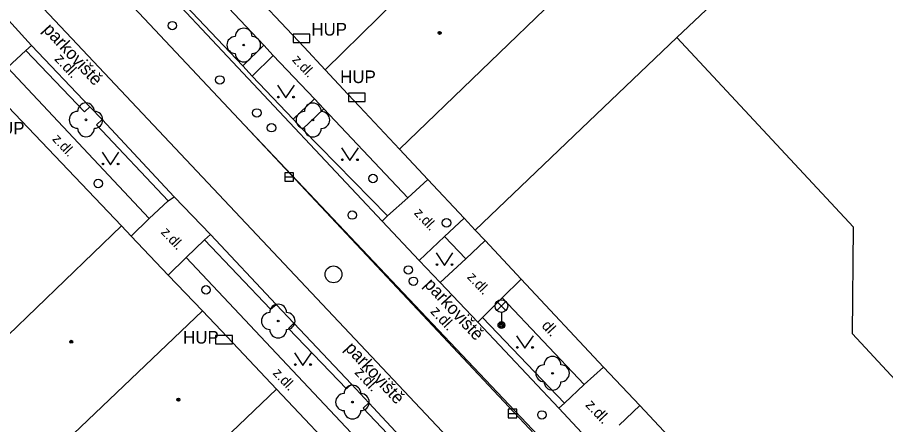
# Model space of a CAD drawing. Extents: x -596229 to -595156, y -1161237 to -1159376.
# Drawn here: x -596025.5 to -595973.9, y -1160554.6 to -1160530.5 of the extents above; entities that cross this region are included whole.
import ezdxf

# ---------------------------------------------------------------- set-up
doc = ezdxf.new("R2010")
doc.units = 0
for name, color, linetype in [('Level 22', 7, 'Continuous'), ('Level 24', 7, 'Continuous'), ('Level 27', 7, 'Continuous'), ('Level 28', 7, 'Continuous'), ('Level 31', 7, 'Continuous'), ('Level 33', 7, 'Continuous'), ('Level 36', 7, 'Continuous'), ('Level 39', 7, 'Continuous'), ('Specificka linie pasportu komunikaci', 7, 'Continuous'), ('TM - budovy zdene_ betonove - VP', 7, 'Continuous'), ('TM - chodniky - VP', 7, 'Continuous'), ('TM - komunikace - VP', 7, 'Continuous'), ('TM - plot zdeny_ ohradni zed - VP', 7, 'Continuous'), ('TM - popis objektu', 7, 'Continuous'), ('TM - popis povrchu', 7, 'Continuous'), ('TM - poznamka', 7, 'Continuous'), ('TM - rozhrani mezi zpev. plochami mezi sebou - VP', 7, 'Continuous'), ('TM - rozhrani ploch obecne - VP', 7, 'Continuous')]:
    doc.layers.add(name, color=color, linetype=linetype)

msp = doc.modelspace()

# ---------------------------------------------------------------- linework, layer by layer
at = {"layer": 'Level 22'}
for centre in [(-596012.08, -1160532.12), (-596021.45, -1160536.56), (-596007.97, -1160536.57), (-596010.03, -1160548.5), (-595993.73, -1160551.6), (-596005.62, -1160553.31)]:
    msp.add_circle(centre, 0.05, dxfattribs=at)
for centre, start, end in [((-596012.08, -1160531.62), 0, 180), ((-596012.58, -1160532.12), 90, 270), ((-596011.58, -1160532.12), 270, 90), ((-596012.08, -1160532.62), 180, 0), ((-596021.45, -1160536.06), 0, 180), ((-596007.97, -1160536.07), 0, 180), ((-596021.95, -1160536.56), 90, 270), ((-596020.95, -1160536.56), 270, 90), ((-596008.47, -1160536.57), 90, 270), ((-596007.47, -1160536.57), 270, 90), ((-596021.45, -1160537.06), 180, 0), ((-596007.97, -1160537.07), 180, 0), ((-596010.03, -1160548), 0, 180), ((-596010.53, -1160548.5), 90, 270), ((-596009.53, -1160548.5), 270, 90), ((-596010.03, -1160549), 180, 0), ((-595993.73, -1160551.1), 0, 180), ((-595994.23, -1160551.6), 90, 270), ((-595993.23, -1160551.6), 270, 90), ((-596005.62, -1160552.81), 0, 180), ((-595993.73, -1160552.1), 180, 0), ((-596006.12, -1160553.31), 90, 270), ((-596005.12, -1160553.31), 270, 90), ((-596005.62, -1160553.81), 180, 0)]:
    msp.add_arc(centre, 0.5, start, end, dxfattribs=at)
at = {"layer": 'Level 24'}
for points in [[(-596009.148, -1160531.969), (-596008.148, -1160531.969), (-596008.148, -1160531.469), (-596009.148, -1160531.469)], [(-596005.858, -1160535.479), (-596004.858, -1160535.479), (-596004.858, -1160534.979), (-596005.858, -1160534.979)], [(-596013.748, -1160549.859), (-596012.748, -1160549.859), (-596012.748, -1160549.359), (-596013.748, -1160549.359)]]:
    msp.add_lwpolyline(points, close=True, dxfattribs=at)
at = {"layer": 'Level 27'}
for p, q in [((-596009.63, -1160539.95), (-596009.13, -1160539.95)), ((-595996.36, -1160553.99), (-595995.86, -1160553.99))]:
    msp.add_line(p, q, dxfattribs=at)
for points in [[(-596009.63, -1160540.2), (-596009.13, -1160540.2), (-596009.13, -1160539.7), (-596009.63, -1160539.7)], [(-595996.36, -1160554.24), (-595995.86, -1160554.24), (-595995.86, -1160553.74), (-595996.36, -1160553.74)]]:
    msp.add_lwpolyline(points, close=True, dxfattribs=at)
msp.add_circle((-596006.75, -1160545.73), 0.5, dxfattribs=at)
at = {"layer": 'Level 28'}
for centre in [(-596016.32, -1160530.97), (-596013.5, -1160534.19), (-596011.3, -1160536.15), (-596010.43, -1160537.03), (-596020.72, -1160540.34), (-596005.63, -1160542.21), (-596000.03, -1160542.67), (-596002.3, -1160545.47), (-596002, -1160546.14), (-596014.32, -1160546.65), (-595994.36, -1160554.07)]:
    msp.add_circle(centre, 0.25, dxfattribs=at)
at = {"layer": 'Level 31'}
msp.add_circle((-596004.4, -1160540.04), 0.25, dxfattribs=at)
at = {"layer": 'Level 33'}
for p, q in [((-595997.035, -1160547.88), (-595996.505, -1160547.35)), ((-595997.035, -1160547.35), (-595996.505, -1160547.88)), ((-595996.77, -1160547.99), (-595996.77, -1160548.74))]:
    msp.add_line(p, q, dxfattribs=at)
for centre, radius in [((-595996.77, -1160547.615), 0.375), ((-595996.77, -1160548.74), 0.2), ((-595996.77, -1160548.74), 0.145), ((-595996.77, -1160548.74), 0.0876)]:
    msp.add_circle(centre, radius, dxfattribs=at)
at = {"layer": 'Level 36'}
for points in [[(-596010.07, -1160534.51), (-596009.57, -1160535.26), (-596009.07, -1160534.51)], [(-596020.49, -1160538.48), (-596019.99, -1160539.23), (-596019.49, -1160538.48)], [(-596006.27, -1160538.23), (-596005.77, -1160538.98), (-596005.27, -1160538.23)], [(-596000.65, -1160544.45), (-596000.15, -1160545.2), (-595999.65, -1160544.45)], [(-595995.87, -1160549.37), (-595995.37, -1160550.12), (-595994.87, -1160549.37)], [(-596009.06, -1160550.38), (-596008.56, -1160551.13), (-596008.06, -1160550.38)]]:
    msp.add_lwpolyline(points, dxfattribs=at)
for centre in [(-596010.02, -1160535.21), (-596009.121, -1160535.21), (-596006.22, -1160538.93), (-596005.321, -1160538.93), (-596020.44, -1160539.18), (-596019.541, -1160539.18), (-596000.6, -1160545.15), (-595999.701, -1160545.15), (-595995.82, -1160550.07), (-595994.921, -1160550.07), (-596009.01, -1160551.08), (-596008.111, -1160551.08)]:
    msp.add_circle(centre, 0.05, dxfattribs=at)
at = {"layer": 'Level 39'}
for centre, radius in [((-596000.44, -1160531.4), 0.09), ((-596000.44, -1160531.4), 0.0398), ((-596022.33, -1160549.73), 0.09), ((-596022.33, -1160549.73), 0.0398), ((-596015.96, -1160553.17), 0.09), ((-596015.96, -1160553.17), 0.0398)]:
    msp.add_circle(centre, radius, dxfattribs=at)
at = {"layer": 'Specificka linie pasportu komunikaci'}
for points in [[(-596012.14, -1160533.36), (-596011.57, -1160533.96)], [(-596009.15, -1160536.52), (-596008.59, -1160537.11)], [(-595989.78, -1160554.68), (-595988.55, -1160553.52)]]:
    msp.add_lwpolyline(points, dxfattribs=at)
at = {"layer": 'TM - budovy zdene_ betonove - VP'}
for points in [[(-595988.27, -1160524.28), (-596002.82, -1160538.31)], [(-595986.35, -1160531.67), (-595980.81, -1160526.43)], [(-596007.24, -1160533.59), (-596000.87, -1160527.33)], [(-596007.24, -1160533.59), (-596008.49, -1160532.25), (-596009.18, -1160531.52), (-596011.58, -1160528.97)], [(-595986.35, -1160531.67), (-595992.02, -1160537.07)], [(-595975.86, -1160542.93), (-595986.35, -1160531.67)], [(-596002.82, -1160538.31), (-596005.2, -1160535.76), (-596005.89, -1160535.03), (-596007.24, -1160533.59)], [(-596026.88, -1160534.95), (-596019.34, -1160542.86)], [(-595998.33, -1160543.1), (-595992.02, -1160537.07)], [(-596019.34, -1160542.86), (-596027.78, -1160550.97)], [(-596019.34, -1160542.86), (-596018.76, -1160543.47)], [(-595997.74, -1160543.73), (-595998.33, -1160543.1)], [(-595975.91, -1160549.26), (-595975.86, -1160542.93)], [(-596018.76, -1160543.47), (-596016.56, -1160545.77)], [(-595995.6, -1160546.01), (-595997.74, -1160543.73)], [(-596016.56, -1160545.77), (-596014.53, -1160547.89)], [(-595990.7, -1160551.23), (-595995.6, -1160546.01)], [(-596023.9, -1160556.82), (-596014.53, -1160547.89)], [(-596014.53, -1160547.89), (-596013.42, -1160549.07), (-596012.73, -1160549.8), (-596010.14, -1160552.55)], [(-595973.38, -1160551.98), (-595975.91, -1160549.26)], [(-595988.55, -1160553.52), (-595990.7, -1160551.23)], [(-596017.29, -1160559.37), (-596010.14, -1160552.55)], [(-596010.14, -1160552.55), (-596005.8, -1160557.14)], [(-595983.12, -1160559.31), (-595988.55, -1160553.52)]]:
    msp.add_lwpolyline(points, dxfattribs=at)
at = {"layer": 'TM - chodniky - VP'}
for points in [[(-596020.69, -1160521.77), (-596010.89, -1160532.13)], [(-596012.14, -1160533.36), (-596018.19, -1160526.97)], [(-596025.02, -1160532.45), (-596024.69, -1160532.14)], [(-596010.89, -1160532.13), (-596012.14, -1160533.36)], [(-596010.89, -1160532.13), (-596010.32, -1160532.74)], [(-596026.12, -1160533.46), (-596025.02, -1160532.45)], [(-596011.57, -1160533.96), (-596010.32, -1160532.74)], [(-596010.32, -1160532.74), (-596007.87, -1160535.32)], [(-596026.12, -1160533.46), (-596017.69, -1160542.41)], [(-596009.15, -1160536.52), (-596011.57, -1160533.96)], [(-596007.87, -1160535.32), (-596009.15, -1160536.52)], [(-596007.87, -1160535.32), (-596007.32, -1160535.9)], [(-596007.32, -1160535.9), (-596008.59, -1160537.11)], [(-596007.32, -1160535.9), (-596002.33, -1160541.18)], [(-596008.59, -1160537.11), (-596003.53, -1160542.26)], [(-596016.56, -1160541.36), (-596016.21, -1160541.12)], [(-596017.69, -1160542.41), (-596016.56, -1160541.36)], [(-596002.33, -1160541.18), (-596003.53, -1160542.26)], [(-596003.53, -1160542.26), (-596003.85, -1160542.58)], [(-596014.4, -1160543.68), (-596015.5, -1160544.72)], [(-596014.05, -1160543.37), (-596014.4, -1160543.68)], [(-596000.15, -1160543.49), (-596001.65, -1160544.91)], [(-596000.15, -1160543.49), (-595998.89, -1160544.8)], [(-596015.5, -1160544.72), (-596000.33, -1160560.84)], [(-595998.89, -1160544.8), (-596000.41, -1160546.22)], [(-595997.9, -1160548.29), (-595996.72, -1160547.12)], [(-595996.72, -1160547.12), (-595991.85, -1160552.26)], [(-595998.18, -1160548.57), (-595997.9, -1160548.29)], [(-595991.85, -1160552.26), (-595993.03, -1160553.37)], [(-595993.03, -1160553.37), (-595993.35, -1160553.68)]]:
    msp.add_lwpolyline(points, dxfattribs=at)
at = {"layer": 'TM - komunikace - VP'}
for points in [[(-596003.85, -1160542.58), (-596005.38, -1160540.95), (-596018.26, -1160527.25)], [(-596026.85, -1160529.79), (-596024.69, -1160532.14)], [(-596024.69, -1160532.14), (-596021.23, -1160535.78)], [(-596021.23, -1160535.78), (-596020.49, -1160536.54)], [(-596020.49, -1160536.54), (-596016.21, -1160541.12)], [(-596016.21, -1160541.12), (-596014.05, -1160543.37)], [(-596001.65, -1160544.91), (-596003.85, -1160542.58)], [(-596014.05, -1160543.37), (-596010.15, -1160547.51)], [(-596000.41, -1160546.22), (-596001.65, -1160544.91)], [(-595998.18, -1160548.57), (-596000.41, -1160546.22)], [(-596010.15, -1160547.51), (-596009.1, -1160548.63)], [(-596009.1, -1160548.63), (-596005.68, -1160552.25)], [(-595993.35, -1160553.68), (-595998.18, -1160548.57)], [(-596005.68, -1160552.25), (-596004.65, -1160553.35)], [(-596004.65, -1160553.35), (-595998.86, -1160559.56)], [(-595991.18, -1160556.01), (-595993.35, -1160553.68)]]:
    msp.add_lwpolyline(points, dxfattribs=at)
at = {"layer": 'TM - plot zdeny_ ohradni zed - VP'}
for points in [[(-596001.14, -1160540.11), (-596002.82, -1160538.31)], [(-595998.99, -1160542.4), (-596001.14, -1160540.11)], [(-595998.33, -1160543.1), (-595998.99, -1160542.4)]]:
    msp.add_lwpolyline(points, dxfattribs=at)
at = {"layer": 'TM - rozhrani mezi zpev. plochami mezi sebou - VP'}
for points in [[(-596012.03, -1160536.87), (-595979.55, -1160571.15)], [(-595979.69, -1160571.29), (-596012.03, -1160536.87)], [(-596002.33, -1160541.18), (-596001.14, -1160540.11)], [(-596017.69, -1160542.41), (-596018.76, -1160543.47)], [(-595998.99, -1160542.4), (-596000.15, -1160543.49)], [(-595998.89, -1160544.8), (-595997.74, -1160543.73)], [(-596015.5, -1160544.72), (-596016.56, -1160545.77)], [(-595995.6, -1160546.01), (-595996.72, -1160547.12)], [(-595991.85, -1160552.26), (-595990.7, -1160551.23)]]:
    msp.add_lwpolyline(points, dxfattribs=at)
at = {"layer": 'TM - rozhrani ploch obecne - VP'}
for points in [[(-595982.49, -1160573.92), (-596022.63, -1160531.38), (-596031.1, -1160522.41)], [(-596012.03, -1160536.87), (-596019.88, -1160528.53)], [(-596025.02, -1160532.45), (-596021.54, -1160536.08), (-596021.23, -1160535.78)], [(-596020.49, -1160536.54), (-596020.83, -1160536.86), (-596016.56, -1160541.36)], [(-596014.4, -1160543.68), (-596010.48, -1160547.8), (-596010.15, -1160547.51)], [(-595997.9, -1160548.29), (-595993.03, -1160553.37)], [(-596009.1, -1160548.63), (-596009.41, -1160548.94), (-596005.98, -1160552.53), (-596005.68, -1160552.25)], [(-596004.65, -1160553.35), (-596004.98, -1160553.68), (-595999.21, -1160559.77)]]:
    msp.add_lwpolyline(points, dxfattribs=at)

# ---------------------------------------------------------------- texts
at = {"layer": 'TM - popis objektu'}
for p in [(-596008.06, -1160531.56), (-596006.35, -1160534.38), (-596027.22, -1160537.43), (-596015.68, -1160549.84)]:
    msp.add_text('HUP', height=0.75, dxfattribs=at).set_placement(p)
at = {"layer": 'TM - popis povrchu'}
for s, height, rotation, p in [('z.dl.', 0.65, 312.9202, (-596023.36, -1160532.98)), ('z.dl.', 0.6, 313.2189, (-596009.24, -1160533.03)), ('z.dl.', 0.6, 313.2189, (-596023.49, -1160537.73)), ('z.dl.', 0.6, 313.2189, (-596002, -1160542.12)), ('z.dl.', 0.6, 313.2189, (-596017.03, -1160543.26)), ('z.dl.', 0.6, 313.2189, (-595998.84, -1160545.92)), ('z.dl.', 0.65, 312.9202, (-596001.03, -1160547.96)), ('dl.', 0.65, 312.62, (-595994.42, -1160548.81)), ('z.dl.', 0.6, 313.2189, (-596010.39, -1160551.62)), ('z.dl.', 0.65, 312.9202, (-596005.53, -1160551.58)), ('z.dl.', 0.65, 313.2189, (-595991.82, -1160553.51))]:
    msp.add_text(s, height=height, rotation=rotation, dxfattribs=at).set_placement(p)
at = {"layer": 'TM - poznamka'}
for p in [(-596024.05, -1160531.24), (-596001.4, -1160546.37), (-596006.11, -1160550.15)]:
    msp.add_text('parkoviště', height=0.75, rotation=312.9202, dxfattribs=at).set_placement(p)

doc.saveas('drawing.dxf')
